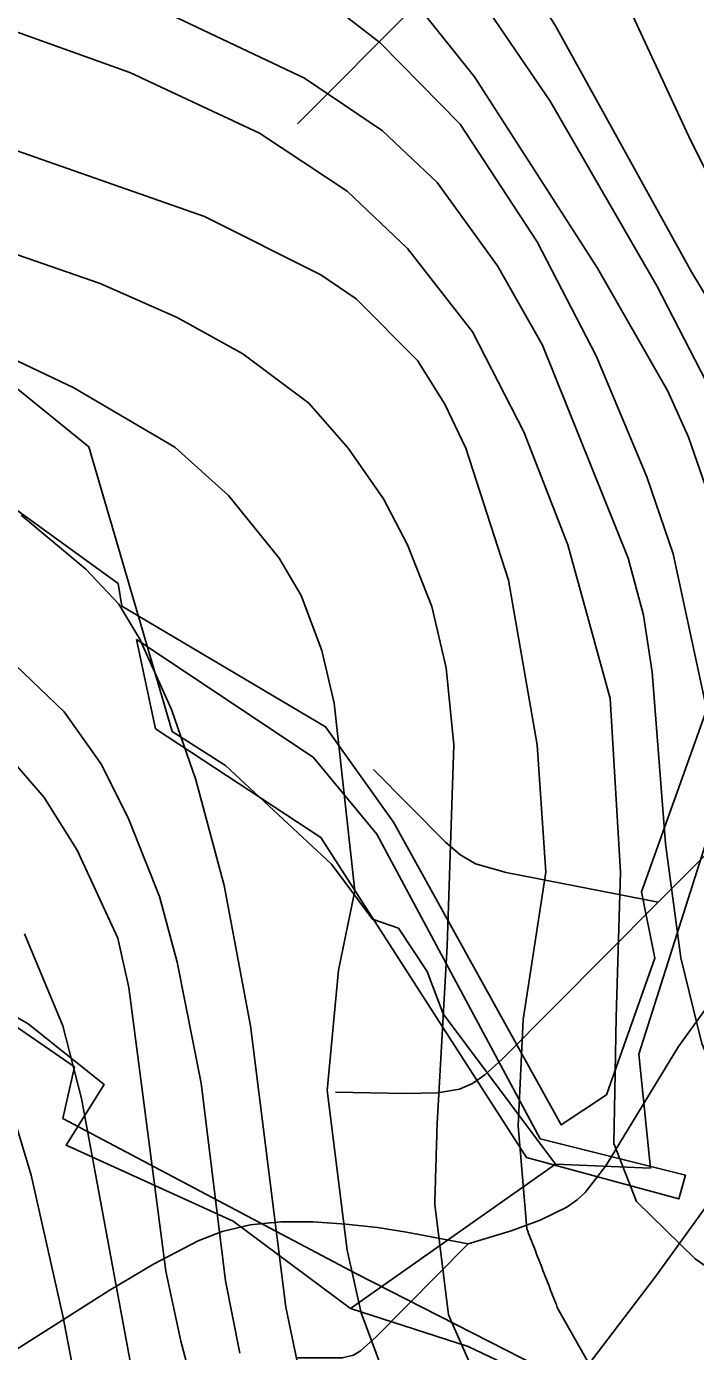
# Model space of a CAD drawing. Extents: x -709584 to -702006, y -1161789 to -1157496.
# Drawn here: x -707705.2 to -707617, y -1160186.2 to -1160011.7 of the extents above; entities that cross this region are included whole.
import ezdxf

# ---------------------------------------------------------------- set-up
doc = ezdxf.new("R2010")
doc.units = 0
for name, color, linetype in [('102_obvod PÚ', 7, 'Continuous'), ('120_vrstevnice hlavní', 7, 'Continuous'), ('122_vrstevnice základní', 7, 'Continuous'), ('408_BPEJ_linie', 7, 'Continuous'), ('411_akumulovaný odtok', 7, 'Continuous')]:
    doc.layers.add(name, color=color, linetype=linetype)

msp = doc.modelspace()

# ---------------------------------------------------------------- linework, layer by layer
at = {"layer": '102_obvod PÚ'}
for points in [[(-707722.66, -1160063.67), (-707693.15, -1160085), (-707692.65, -1160088), (-707665.79, -1160103.88), (-707656.87, -1160116.44), (-707634.75, -1160156.33), (-707628.77, -1160152.35), (-707622.42, -1160134.37), (-707624.17, -1160125.63), (-707604.79, -1160071.5), (-707597.55, -1160072.46), (-707596.91, -1160033.32), (-707592.34, -1160034), (-707553.27, -1160045.42), (-707575.59, -1160026.92), (-707596.5, -1160023.49), (-707607.91, -1160013.64), (-707611.84, -1160010.29), (-707627.32, -1159985.17), (-707651.73, -1159937.79), (-707670.93, -1159922.8), (-707731.59, -1159911.86)], [(-707690.71, -1160092.41), (-707667.42, -1160107.89), (-707659.04, -1160118.04), (-707637.53, -1160158.14), (-707618.37, -1160162.95), (-707619.26, -1160166.07), (-707639.32, -1160160.62), (-707666.41, -1160118.46), (-707688.21, -1160104.14), (-707690.71, -1160092.41)], [(-707690.71, -1160092.41), (-707688.21, -1160104.14), (-707666.41, -1160118.46), (-707639.32, -1160160.62), (-707619.26, -1160166.07), (-707618.37, -1160162.95), (-707637.53, -1160158.14), (-707659.04, -1160118.04), (-707667.42, -1160107.89), (-707690.71, -1160092.41)], [(-707626.86, -1160193.72), (-707661.72, -1160175.92), (-707700.43, -1160155.47), (-707698.9, -1160148.69), (-707729.9, -1160127.32)]]:
    msp.add_lwpolyline(points, dxfattribs=at)
at = {"layer": '120_vrstevnice hlavní'}
for points in [[(-707709.09, -1159918.66), (-707697.81, -1159921.55), (-707685.95, -1159926.32), (-707673.94, -1159934.86), (-707669.75, -1159938.91), (-707659.04, -1159951.78), (-707647.33, -1159970), (-707637.78, -1159986.2), (-707627.08, -1160006.45), (-707617.68, -1160026.7), (-707609.43, -1160042.91), (-707601.91, -1160055.05), (-707593.52, -1160063.88), (-707591.06, -1160065.61), (-707586.43, -1160066.77), (-707582.53, -1160065.47), (-707575.87, -1160059.54), (-707565.46, -1160046.67), (-707550.71, -1160030.9), (-707536.82, -1160017.88), (-707526.98, -1160010.07), (-707506.59, -1159994.01), (-707487.35, -1159981.86), (-707471.73, -1159973.04)], [(-707708.22, -1160001.1), (-707696.94, -1160005.01), (-707668.59, -1160018.46), (-707658.32, -1160025.4), (-707651.09, -1160032.2), (-707643.13, -1160043.19), (-707637.2, -1160053.61), (-707625.92, -1160081.67), (-707623.9, -1160089.19), (-707622.74, -1160096.71), (-707621, -1160119.28), (-707618.98, -1160134.32), (-707616.23, -1160145.6), (-707613.05, -1160153.12), (-707608.13, -1160158.91)], [(-707705.91, -1160076.03), (-707697.38, -1160083.11), (-707693.04, -1160087.74), (-707690.29, -1160092.37), (-707686.09, -1160101.63), (-707682.91, -1160110.89), (-707679.15, -1160124.77), (-707675.68, -1160143.29), (-707671.05, -1160180.32), (-707668.16, -1160194.2)]]:
    msp.add_lwpolyline(points, dxfattribs=at)
at = {"layer": '122_vrstevnice základní'}
for points in [[(-707708.51, -1159935.87), (-707699.83, -1159939.48), (-707694.63, -1159942.38), (-707687.68, -1159947.29), (-707670.33, -1159962.63), (-707662.52, -1159971.88), (-707648.05, -1159991.41), (-707635.47, -1160011.66), (-707617.53, -1160044.06), (-707596.7, -1160078.49), (-707593.67, -1160081.24), (-707591.35, -1160081.53), (-707588.6, -1160080.95)], [(-707552.16, -1160057.41), (-707566.67, -1160086.44), (-707574.14, -1160095.27), (-707580.65, -1160100.33), (-707584.99, -1160102.06), (-707588.75, -1160102.5), (-707592.94, -1160102.21), (-707597.98, -1160097.07), (-707603.53, -1160087.04), (-707612.76, -1160064.02), (-707622.16, -1160045.8), (-707636.19, -1160021.5), (-707651.38, -1159999.22), (-707661.79, -1159987.07), (-707677.41, -1159972.61), (-707689.42, -1159964.22), (-707695.93, -1159960.6), (-707714.01, -1159953.51)], [(-707712.85, -1159970.29), (-707697.23, -1159976.22), (-707686.82, -1159981), (-707670.62, -1159991.56), (-707665.12, -1159996.47), (-707655.86, -1160006.16), (-707646.17, -1160018.31), (-707629.97, -1160043.48), (-707620.71, -1160059.68), (-707617.96, -1160065.76), (-707613.05, -1160079.93), (-707606.54, -1160108.28), (-707604.08, -1160114.36), (-707600.46, -1160119.42), (-707598.15, -1160120.58), (-707591.78, -1160120.87), (-707584.84, -1160118.55), (-707579.78, -1160115.66), (-707573.42, -1160111.03), (-707553.31, -1160089.62), (-707548.39, -1160084.71)], [(-707598.01, -1160133.89), (-707602.06, -1160132.73), (-707606.83, -1160129.84), (-707609.14, -1160126.51), (-707612.47, -1160115.95), (-707619.99, -1160081.09), (-707623.46, -1160070.97), (-707630.12, -1160055.05), (-707637.93, -1160040.01), (-707648.05, -1160024.53), (-707658.61, -1160013.83), (-707671.63, -1160003.71), (-707682.04, -1159996.76), (-707694.34, -1159990.11), (-707711.7, -1159983.6)], [(-707737.44, -1160001.25), (-707691.59, -1160017.74), (-707674.52, -1160025.69), (-707662.95, -1160033.36), (-707654.99, -1160040.88), (-707646.46, -1160051.87), (-707639.66, -1160065.03), (-707633.88, -1160079.93), (-707628.29, -1160100.16), (-707626.93, -1160123.04), (-707627.51, -1160142.13), (-707627.66, -1160151.82), (-707627.8, -1160158.76), (-707624.83, -1160166.42), (-707617.11, -1160173.94)], [(-707639.29, -1160169.97), (-707640.44, -1160156.45), (-707639.75, -1160142.45), (-707636.77, -1160123.04), (-707637.93, -1160106.26), (-707641.69, -1160084.56), (-707647.33, -1160067.21), (-707650.08, -1160061.42), (-707653.69, -1160055.63), (-707661.79, -1160047.53), (-707666.42, -1160044.35), (-707681.75, -1160036.69), (-707716.9, -1160024.39)], [(-707717.19, -1160037.99), (-707695.5, -1160045.51), (-707685.37, -1160049.99), (-707676.69, -1160054.77), (-707668.01, -1160061.27), (-707662.81, -1160067.21), (-707658.18, -1160073.86), (-707654.99, -1160079.93), (-707651.81, -1160088.03), (-707649.93, -1160096.13), (-707648.92, -1160106.26), (-707649.79, -1160132.73), (-707651.1, -1160156.15)], [(-707727.9, -1160045.51), (-707698.97, -1160059.25), (-707685.66, -1160067.06), (-707678.6, -1160073.42), (-707671.92, -1160081.67), (-707669.02, -1160086.59), (-707666.28, -1160093.82), (-707664.69, -1160100.76), (-707661.94, -1160125.5), (-707664.09, -1160135.94)], [(-707774.33, -1160071.26), (-707758.27, -1160077.91), (-707733.39, -1160089.19), (-707717.77, -1160098.3), (-707710.68, -1160104.23), (-707702.87, -1160113.2), (-707698.53, -1160120.15), (-707693.18, -1160131.72), (-707691.73, -1160138.23), (-707686.87, -1160175.56), (-707684.87, -1160184.79), (-707679.29, -1160205.77)], [(-707677.12, -1160186.39), (-707679.01, -1160176.84), (-707682.19, -1160150.81), (-707685.37, -1160134.9), (-707687.68, -1160126.22), (-707691.73, -1160116.09), (-707695.35, -1160108.86), (-707700.27, -1160101.92), (-707713.14, -1160089.62)], [(-707691.16, -1160189.57), (-707697.95, -1160152.83), (-707700.41, -1160143.29), (-707705.48, -1160131.14)], [(-707664.09, -1160135.94), (-707665.58, -1160151.79), (-707662.97, -1160172.8), (-707661.09, -1160181.08)], [(-707617.11, -1160173.94), (-707612.9, -1160176.84), (-707605.53, -1160178.29), (-707599.74, -1160177.42), (-707592.22, -1160174.68), (-707579.34, -1160168.89), (-707571.82, -1160164.84), (-707561.12, -1160157.61), (-707559.96, -1160157.32), (-707543.18, -1160141.12)], [(-707522.51, -1160146.5), (-707536.39, -1160150.71), (-707554.32, -1160170.05), (-707565.89, -1160178.44), (-707584.99, -1160189), (-707596.56, -1160193.19), (-707606.17, -1160195.75), (-707611.82, -1160196.51), (-707620.38, -1160195.37), (-707624.71, -1160193.34), (-707630.54, -1160188.76), (-707635.26, -1160180.36)], [(-707651.41, -1160166.81), (-707649.61, -1160181.33), (-707645.24, -1160191.22), (-707639.23, -1160198.4), (-707635.03, -1160202.01), (-707627.51, -1160206.06), (-707619.41, -1160208.38), (-707611.31, -1160209.39), (-707604.37, -1160209.39), (-707595.98, -1160207.94), (-707584.12, -1160204.62), (-707569.37, -1160197.38), (-707558.23, -1160189.28), (-707543.47, -1160176.84), (-707519.75, -1160154.14), (-707503.4, -1160151.58)], [(-707694.63, -1160211.56), (-707700.41, -1160181.47), (-707704.61, -1160162.96), (-707707.35, -1160153.7)], [(-707483.93, -1160158.93), (-707505.49, -1160160.36), (-707537.98, -1160190.01), (-707548.39, -1160198.4), (-707558.08, -1160205.05), (-707573.42, -1160213.44), (-707584.99, -1160218.36), (-707593.67, -1160220.67), (-707607.55, -1160223.13), (-707620.28, -1160222.84), (-707628.38, -1160221.25), (-707637.64, -1160216.62), (-707642.12, -1160213.44), (-707647.91, -1160207.51), (-707653.98, -1160198.83), (-707657.74, -1160190.15), (-707661.09, -1160181.08)]]:
    msp.add_lwpolyline(points, dxfattribs=at)
for points in [[(-707651.1, -1160156.15), (-707651.41, -1160166.81)], [(-707635.26, -1160180.36), (-707639.29, -1160169.97)]]:
    msp.add_open_spline(points, degree=1, dxfattribs=at)
at = {"layer": '408_BPEJ_linie'}
msp.add_line((-707635.5, -1160161.5), (-707662.5, -1160180.5), dxfattribs=at)
for points in [[(-707635.5, -1160161.5), (-707650.3, -1160141.68), (-707652.4, -1160136.1), (-707656.2, -1160130.4), (-707659.61, -1160129.22), (-707665, -1160122), (-707679, -1160109), (-707686, -1160104.5), (-707697, -1160067), (-707707.5, -1160058.5)], [(-707582, -1160078), (-707602, -1160074), (-707614.5, -1160115.5), (-707624.5, -1160147), (-707623, -1160162), (-707635.5, -1160161.5)], [(-707729.5, -1160129), (-707705, -1160143), (-707695, -1160151), (-707700, -1160159), (-707678, -1160169), (-707662.5, -1160180.5)], [(-707662.5, -1160180.5), (-707647, -1160185.5), (-707629.5, -1160193.85)]]:
    msp.add_lwpolyline(points, dxfattribs=at)
at = {"layer": '411_akumulovaný odtok'}
msp.add_line((-707621.99, -1160127), (-707591.99, -1160097), dxfattribs=at)
for points in [[(-707669.49, -1160024.5), (-707638.01, -1159992.88), (-707631.02, -1159986.24), (-707628.06, -1159983.86), (-707625.02, -1159981.94), (-707614.03, -1159976.95), (-707610.95, -1159975.11), (-707609.29, -1159973.86), (-707605.65, -1159970.66), (-707596.99, -1159962)], [(-707659.49, -1160109.5), (-707650, -1160119.1), (-707648.12, -1160120.71), (-707646.03, -1160121.93), (-707642.02, -1160123.07), (-707621.99, -1160127)], [(-707646.99, -1160172), (-707641.33, -1160170.27), (-707637.5, -1160168.85), (-707634.01, -1160167.14), (-707632.65, -1160166.19), (-707631.6, -1160165.2), (-707628.88, -1160161.69), (-707619.3, -1160146.01), (-707615.72, -1160141.07), (-707610.52, -1160135.45), (-707591.99, -1160117)], [(-707664.49, -1160152), (-707655.29, -1160152.18), (-707651.07, -1160152.09), (-707648.17, -1160151.63), (-707646.42, -1160150.87), (-707644.81, -1160149.73), (-707642.54, -1160147.68), (-707621.99, -1160127)], [(-707630.73, -1160187.31), (-707622.29, -1160176.25), (-707611.99, -1160162)], [(-707714.63, -1160190.99), (-707694.33, -1160178.13), (-707688.5, -1160174.66), (-707682.58, -1160171.6), (-707679.44, -1160170.37), (-707675.76, -1160169.5), (-707671.71, -1160169.09), (-707667.44, -1160169.08), (-707663.13, -1160169.37), (-707658.97, -1160169.85), (-707655.15, -1160170.43), (-707646.99, -1160172)], [(-707669.49, -1160187), (-707663.6, -1160187), (-707662.14, -1160186.63), (-707661.22, -1160186.09), (-707659.13, -1160184.21), (-707646.99, -1160172)]]:
    msp.add_lwpolyline(points, dxfattribs=at)

doc.saveas('drawing.dxf')
